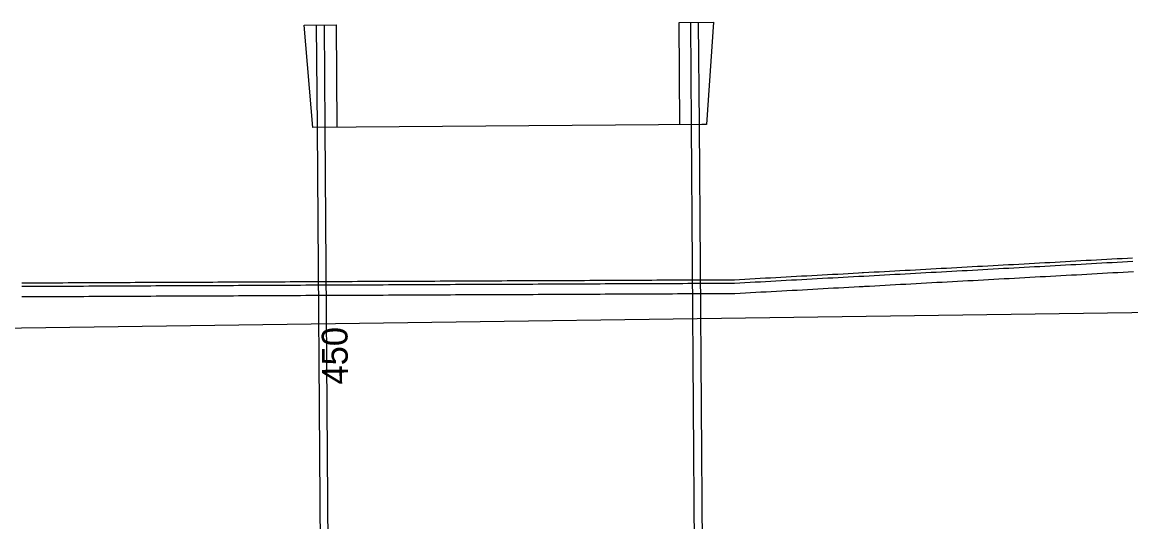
# Model space of a CAD drawing. Extents: x 2145147 to 2158018, y 137519 to 148068.
# Drawn here: x 2152943.2 to 2153158, y 142934.5 to 143031.3 of the extents above; entities that cross this region are included whole.
import ezdxf

# ---------------------------------------------------------------- set-up
doc = ezdxf.new("R2010")
doc.units = 0
doc.layers.add('EX_Align_1_Sta', color=7, linetype='Continuous')
doc.layers.add('PR_Phasing_Pavement_1', color=7, linetype='Continuous')

msp = doc.modelspace()

# ---------------------------------------------------------------- linework, layer by layer
at = {"layer": 'PR_Phasing_Pavement_1'}
for p, q in [((2153070.45, 143031.25), (2153077.12, 143031.3)), ((2153070.59, 143011.41), (2153070.45, 143031.25)), ((2153072.86, 143011.42), (2153072.72, 143031.27)), ((2153074.36, 143011.43), (2153074.22, 143031.28)), ((2152997.81, 143030.73), (2153003.98, 143030.78)), ((2152999.44, 143010.9), (2152997.81, 143030.73)), ((2153000.35, 143010.9), (2153000.21, 143030.75)), ((2153001.85, 143010.91), (2153001.71, 143030.76)), ((2153003.97, 143030.78), (2153004.11, 143010.93)), ((2153074.85, 143011.44), (2152999.44, 143010.9)), ((2153001.72, 142819.41), (2153000.35, 143010.9)), ((2153003.22, 142819.42), (2153001.85, 143010.91)), ((2153074.23, 142819.93), (2153072.86, 143011.42)), ((2153075.73, 142819.94), (2153074.36, 143011.43)), ((2153203.47, 142975.6), (2152659.65, 142968.08))]:
    msp.add_line(p, q, dxfattribs=at)
for points in [[(2153077.12, 143031.3), (2153075.77, 143011.44), (2153074.86, 143011.44)], [(2152943.06, 142980.79), (2152944.06, 142980.79), (2152945.06, 142980.8), (2152946.06, 142980.8), (2152947.06, 142980.8), (2152948.06, 142980.81), (2152949.06, 142980.81), (2152950.06, 142980.82), (2152951.06, 142980.82), (2152952.06, 142980.83), (2152953.07, 142980.83), (2152954.07, 142980.84), (2152955.07, 142980.84), (2152956.07, 142980.85), (2152957.07, 142980.85), (2152958.07, 142980.85), (2152959.07, 142980.86), (2152960.07, 142980.86), (2152961.07, 142980.87), (2152962.07, 142980.87), (2152963.07, 142980.88), (2152964.07, 142980.88), (2152965.07, 142980.89), (2152966.07, 142980.89), (2152967.07, 142980.89), (2152968.07, 142980.9), (2152969.07, 142980.9), (2152970.08, 142980.91), (2152971.08, 142980.91), (2152972.08, 142980.92), (2152973.08, 142980.92), (2152974.08, 142980.93), (2152975.08, 142980.93), (2152976.08, 142980.93), (2152977.08, 142980.94), (2152978.08, 142980.94), (2152979.08, 142980.95), (2152980.08, 142980.95), (2152981.08, 142980.96), (2152982.08, 142980.96), (2152983.08, 142980.97), (2152984.08, 142980.97), (2152985.08, 142980.97), (2152986.08, 142980.98), (2152987.09, 142980.98), (2152988.09, 142980.99), (2152989.09, 142980.99), (2152990.09, 142981), (2152991.09, 142981), (2152992.09, 142981.01), (2152993.09, 142981.01), (2152994.09, 142981.01), (2152995.09, 142981.02), (2152996.09, 142981.02), (2152997.09, 142981.03), (2152998.09, 142981.03), (2152999.09, 142981.04), (2153000.09, 142981.04), (2153001.09, 142981.05), (2153002.09, 142981.05), (2153003.09, 142981.05), (2153004.1, 142981.06), (2153005.1, 142981.06), (2153006.1, 142981.07), (2153007.1, 142981.07), (2153008.1, 142981.08), (2153009.1, 142981.08), (2153010.1, 142981.09), (2153011.1, 142981.09), (2153012.1, 142981.1), (2153013.1, 142981.1), (2153014.1, 142981.1), (2153015.1, 142981.11), (2153016.1, 142981.11), (2153017.1, 142981.12), (2153018.1, 142981.12), (2153019.1, 142981.13), (2153020.1, 142981.13), (2153021.11, 142981.14), (2153022.11, 142981.14), (2153023.11, 142981.14), (2153024.11, 142981.15), (2153025.11, 142981.15), (2153026.11, 142981.16), (2153027.11, 142981.16), (2153028.11, 142981.17), (2153029.11, 142981.17), (2153030.11, 142981.18), (2153031.11, 142981.18), (2153032.11, 142981.18), (2153033.11, 142981.19), (2153034.11, 142981.19), (2153035.11, 142981.2), (2153036.11, 142981.2), (2153037.11, 142981.21), (2153038.12, 142981.21), (2153039.12, 142981.22), (2153040.12, 142981.22), (2153041.12, 142981.22), (2153042.12, 142981.23), (2153043.12, 142981.23), (2153044.12, 142981.24), (2153045.12, 142981.24), (2153046.12, 142981.25), (2153047.12, 142981.25), (2153048.12, 142981.26), (2153049.12, 142981.26), (2153050.12, 142981.26), (2153051.12, 142981.27), (2153052.12, 142981.27), (2153053.12, 142981.28), (2153054.12, 142981.28), (2153055.13, 142981.29), (2153056.13, 142981.29), (2153057.13, 142981.3), (2153058.13, 142981.3), (2153059.13, 142981.31), (2153060.13, 142981.31), (2153061.13, 142981.31), (2153062.13, 142981.32), (2153063.13, 142981.32), (2153064.13, 142981.33), (2153065.13, 142981.33), (2153066.13, 142981.34), (2153067.13, 142981.34), (2153068.13, 142981.35), (2153069.13, 142981.35), (2153070.13, 142981.35), (2153071.13, 142981.36), (2153072.14, 142981.36), (2153073.14, 142981.37), (2153074.14, 142981.37), (2153075.14, 142981.38), (2153076.14, 142981.38), (2153077.14, 142981.39), (2153078.14, 142981.39), (2153079.14, 142981.39), (2153080.14, 142981.4), (2153081.14, 142981.4), (2153082.14, 142981.46), (2153083.14, 142981.51), (2153084.15, 142981.57), (2153085.15, 142981.62), (2153086.15, 142981.68), (2153087.15, 142981.73), (2153088.16, 142981.79), (2153089.16, 142981.84), (2153090.16, 142981.9), (2153091.16, 142981.95), (2153092.16, 142982.01), (2153093.17, 142982.06), (2153094.17, 142982.12), (2153095.17, 142982.17), (2153096.17, 142982.23), (2153097.17, 142982.28), (2153098.18, 142982.34), (2153099.18, 142982.39), (2153100.18, 142982.45), (2153101.18, 142982.5), (2153102.19, 142982.56), (2153103.19, 142982.61), (2153104.19, 142982.67), (2153105.19, 142982.72), (2153105.91, 142982.76), (2153105.92, 142982.76), (2153106.19, 142982.78), (2153107.2, 142982.83), (2153108.2, 142982.89), (2153109.2, 142982.94), (2153110.2, 142983), (2153111.2, 142983.05), (2153112.21, 142983.11), (2153113.21, 142983.16), (2153114.21, 142983.22), (2153115.21, 142983.27), (2153116.21, 142983.33), (2153117.22, 142983.38), (2153118.22, 142983.44), (2153119.22, 142983.49), (2153120.22, 142983.55), (2153121.23, 142983.6), (2153122.23, 142983.66), (2153123.23, 142983.71), (2153124.23, 142983.77), (2153125.23, 142983.82), (2153126.24, 142983.88), (2153127.24, 142983.93), (2153128.24, 142983.99), (2153129.24, 142984.04), (2153130.24, 142984.1), (2153131.25, 142984.15), (2153132.25, 142984.21), (2153133.25, 142984.26), (2153134.25, 142984.32), (2153135.25, 142984.37), (2153136.26, 142984.43), (2153137.26, 142984.48), (2153138.26, 142984.54), (2153139.26, 142984.59), (2153140.27, 142984.65), (2153141.27, 142984.71), (2153142.27, 142984.76), (2153143.27, 142984.82), (2153144.27, 142984.87), (2153145.28, 142984.93), (2153146.28, 142984.98), (2153147.28, 142985.04), (2153148.28, 142985.09), (2153149.28, 142985.15), (2153150.29, 142985.2), (2153151.29, 142985.26), (2153152.29, 142985.31), (2153153.29, 142985.37), (2153154.29, 142985.42), (2153155.3, 142985.48), (2153156.3, 142985.53), (2153157.3, 142985.59), (2153158.3, 142985.64)], [(2152943.06, 142980.12), (2152944.06, 142980.13), (2152945.06, 142980.13), (2152946.06, 142980.13), (2152947.07, 142980.14), (2152948.07, 142980.14), (2152949.07, 142980.15), (2152950.07, 142980.15), (2152951.07, 142980.16), (2152952.07, 142980.16), (2152953.07, 142980.17), (2152954.07, 142980.17), (2152955.07, 142980.17), (2152956.07, 142980.18), (2152957.07, 142980.18), (2152958.07, 142980.19), (2152959.07, 142980.19), (2152960.07, 142980.2), (2152961.07, 142980.2), (2152962.07, 142980.21), (2152963.07, 142980.21), (2152964.08, 142980.21), (2152965.08, 142980.22), (2152966.08, 142980.22), (2152967.08, 142980.23), (2152968.08, 142980.23), (2152969.08, 142980.24), (2152970.08, 142980.24), (2152971.08, 142980.25), (2152972.08, 142980.25), (2152973.08, 142980.25), (2152974.08, 142980.26), (2152975.08, 142980.26), (2152976.08, 142980.27), (2152977.08, 142980.27), (2152978.08, 142980.28), (2152979.08, 142980.28), (2152980.08, 142980.29), (2152981.09, 142980.29), (2152982.09, 142980.29), (2152983.09, 142980.3), (2152984.09, 142980.3), (2152985.09, 142980.31), (2152986.09, 142980.31), (2152987.09, 142980.32), (2152988.09, 142980.32), (2152989.09, 142980.33), (2152990.09, 142980.33), (2152991.09, 142980.33), (2152992.09, 142980.34), (2152993.09, 142980.34), (2152994.09, 142980.35), (2152995.09, 142980.35), (2152996.09, 142980.36), (2152997.09, 142980.36), (2152998.1, 142980.37), (2152999.1, 142980.37), (2153000.1, 142980.38), (2153001.1, 142980.38), (2153002.1, 142980.38), (2153003.1, 142980.39), (2153004.1, 142980.39), (2153005.1, 142980.4), (2153006.1, 142980.4), (2153007.1, 142980.41), (2153008.1, 142980.41), (2153009.1, 142980.42), (2153010.1, 142980.42), (2153011.1, 142980.42), (2153012.1, 142980.43), (2153013.1, 142980.43), (2153014.1, 142980.44), (2153015.11, 142980.44), (2153016.11, 142980.45), (2153017.11, 142980.45), (2153018.11, 142980.46), (2153019.11, 142980.46), (2153020.11, 142980.46), (2153021.11, 142980.47), (2153022.11, 142980.47), (2153023.11, 142980.48), (2153024.11, 142980.48), (2153025.11, 142980.49), (2153026.11, 142980.49), (2153027.11, 142980.5), (2153028.11, 142980.5), (2153029.11, 142980.5), (2153030.11, 142980.51), (2153031.11, 142980.51), (2153032.12, 142980.52), (2153033.12, 142980.52), (2153034.12, 142980.53), (2153035.12, 142980.53), (2153036.12, 142980.54), (2153037.12, 142980.54), (2153038.12, 142980.54), (2153039.12, 142980.55), (2153040.12, 142980.55), (2153041.12, 142980.56), (2153042.12, 142980.56), (2153043.12, 142980.57), (2153044.12, 142980.57), (2153045.12, 142980.58), (2153046.12, 142980.58), (2153047.12, 142980.58), (2153048.12, 142980.59), (2153049.13, 142980.59), (2153050.13, 142980.6), (2153051.13, 142980.6), (2153052.13, 142980.61), (2153053.13, 142980.61), (2153054.13, 142980.62), (2153055.13, 142980.62), (2153056.13, 142980.63), (2153057.13, 142980.63), (2153058.13, 142980.63), (2153059.13, 142980.64), (2153060.13, 142980.64), (2153061.13, 142980.65), (2153062.13, 142980.65), (2153063.13, 142980.66), (2153064.13, 142980.66), (2153065.13, 142980.67), (2153066.14, 142980.67), (2153067.14, 142980.67), (2153068.14, 142980.68), (2153069.14, 142980.68), (2153070.14, 142980.69), (2153071.14, 142980.69), (2153072.14, 142980.7), (2153073.14, 142980.7), (2153074.14, 142980.71), (2153075.14, 142980.71), (2153076.14, 142980.71), (2153077.14, 142980.72), (2153078.14, 142980.72), (2153079.14, 142980.73), (2153080.14, 142980.73), (2153081.16, 142980.74), (2153082.18, 142980.79), (2153083.18, 142980.85), (2153084.18, 142980.9), (2153085.19, 142980.96), (2153086.19, 142981.01), (2153087.19, 142981.07), (2153088.19, 142981.12), (2153089.19, 142981.18), (2153090.2, 142981.23), (2153091.2, 142981.29), (2153092.2, 142981.34), (2153093.2, 142981.4), (2153094.21, 142981.45), (2153095.21, 142981.51), (2153096.21, 142981.56), (2153097.21, 142981.62), (2153098.21, 142981.67), (2153099.22, 142981.73), (2153100.22, 142981.78), (2153101.22, 142981.84), (2153102.22, 142981.89), (2153103.22, 142981.95), (2153104.23, 142982), (2153105.23, 142982.06), (2153105.95, 142982.1), (2153105.96, 142982.1), (2153106.23, 142982.11), (2153107.23, 142982.17), (2153108.23, 142982.22), (2153109.24, 142982.28), (2153110.24, 142982.33), (2153111.24, 142982.39), (2153112.24, 142982.44), (2153113.25, 142982.5), (2153114.25, 142982.55), (2153115.25, 142982.61), (2153116.25, 142982.66), (2153117.25, 142982.72), (2153118.26, 142982.77), (2153119.26, 142982.83), (2153120.26, 142982.88), (2153121.26, 142982.94), (2153122.26, 142982.99), (2153123.27, 142983.05), (2153124.27, 142983.1), (2153125.27, 142983.16), (2153126.27, 142983.21), (2153127.27, 142983.27), (2153128.28, 142983.32), (2153129.28, 142983.38), (2153130.28, 142983.43), (2153131.28, 142983.49), (2153132.29, 142983.54), (2153133.29, 142983.6), (2153134.29, 142983.65), (2153135.29, 142983.71), (2153136.29, 142983.76), (2153137.3, 142983.82), (2153138.3, 142983.87), (2153139.3, 142983.93), (2153140.3, 142983.98), (2153141.3, 142984.04), (2153142.31, 142984.09), (2153143.31, 142984.15), (2153144.31, 142984.2), (2153145.31, 142984.26), (2153146.31, 142984.31), (2153147.32, 142984.37), (2153148.32, 142984.42), (2153149.32, 142984.48), (2153150.32, 142984.53), (2153151.33, 142984.59), (2153152.33, 142984.64), (2153153.33, 142984.7), (2153154.33, 142984.75), (2153155.33, 142984.81), (2153156.34, 142984.86), (2153157.34, 142984.92), (2153158.34, 142984.97)], [(2152943.07, 142978.12), (2152944.07, 142978.13), (2152945.07, 142978.13), (2152946.07, 142978.13), (2152947.08, 142978.14), (2152948.08, 142978.14), (2152949.08, 142978.15), (2152950.08, 142978.15), (2152951.08, 142978.16), (2152952.08, 142978.16), (2152953.08, 142978.17), (2152954.08, 142978.17), (2152955.08, 142978.17), (2152956.08, 142978.18), (2152957.08, 142978.18), (2152958.08, 142978.19), (2152959.08, 142978.19), (2152960.08, 142978.2), (2152961.08, 142978.2), (2152962.08, 142978.21), (2152963.08, 142978.21), (2152964.09, 142978.21), (2152965.09, 142978.22), (2152966.09, 142978.22), (2152967.09, 142978.23), (2152968.09, 142978.23), (2152969.09, 142978.24), (2152970.09, 142978.24), (2152971.09, 142978.25), (2152972.09, 142978.25), (2152973.09, 142978.25), (2152974.09, 142978.26), (2152975.09, 142978.26), (2152976.09, 142978.27), (2152977.09, 142978.27), (2152978.09, 142978.28), (2152979.09, 142978.28), (2152980.09, 142978.29), (2152981.1, 142978.29), (2152982.1, 142978.29), (2152983.1, 142978.3), (2152984.1, 142978.3), (2152985.1, 142978.31), (2152986.1, 142978.31), (2152987.1, 142978.32), (2152988.1, 142978.32), (2152989.1, 142978.33), (2152990.1, 142978.33), (2152991.1, 142978.34), (2152992.1, 142978.34), (2152993.1, 142978.34), (2152994.1, 142978.35), (2152995.1, 142978.35), (2152996.1, 142978.36), (2152997.1, 142978.36), (2152998.11, 142978.37), (2152999.11, 142978.37), (2153000.11, 142978.38), (2153001.11, 142978.38), (2153002.11, 142978.38), (2153003.11, 142978.39), (2153004.11, 142978.39), (2153005.11, 142978.4), (2153006.11, 142978.4), (2153007.11, 142978.41), (2153008.11, 142978.41), (2153009.11, 142978.42), (2153010.11, 142978.42), (2153011.11, 142978.42), (2153012.11, 142978.43), (2153013.11, 142978.43), (2153014.11, 142978.44), (2153015.12, 142978.44), (2153016.12, 142978.45), (2153017.12, 142978.45), (2153018.12, 142978.46), (2153019.12, 142978.46), (2153020.12, 142978.46), (2153021.12, 142978.47), (2153022.12, 142978.47), (2153023.12, 142978.48), (2153024.12, 142978.48), (2153025.12, 142978.49), (2153026.12, 142978.49), (2153027.12, 142978.5), (2153028.12, 142978.5), (2153029.12, 142978.5), (2153030.12, 142978.51), (2153031.12, 142978.51), (2153032.13, 142978.52), (2153033.13, 142978.52), (2153034.13, 142978.53), (2153035.13, 142978.53), (2153036.13, 142978.54), (2153037.13, 142978.54), (2153038.13, 142978.54), (2153039.13, 142978.55), (2153040.13, 142978.55), (2153041.13, 142978.56), (2153042.13, 142978.56), (2153043.13, 142978.57), (2153044.13, 142978.57), (2153045.13, 142978.58), (2153046.13, 142978.58), (2153047.13, 142978.59), (2153048.13, 142978.59), (2153049.14, 142978.59), (2153050.14, 142978.6), (2153051.14, 142978.6), (2153052.14, 142978.61), (2153053.14, 142978.61), (2153054.14, 142978.62), (2153055.14, 142978.62), (2153056.14, 142978.63), (2153057.14, 142978.63), (2153058.14, 142978.63), (2153059.14, 142978.64), (2153060.14, 142978.64), (2153061.14, 142978.65), (2153062.14, 142978.65), (2153063.14, 142978.66), (2153064.14, 142978.66), (2153065.14, 142978.67), (2153066.15, 142978.67), (2153067.15, 142978.67), (2153068.15, 142978.68), (2153069.15, 142978.68), (2153070.15, 142978.69), (2153071.15, 142978.69), (2153072.15, 142978.7), (2153073.15, 142978.7), (2153074.15, 142978.71), (2153075.15, 142978.71), (2153076.15, 142978.71), (2153077.15, 142978.72), (2153078.15, 142978.72), (2153079.15, 142978.73), (2153080.15, 142978.73), (2153081.22, 142978.74), (2153082.29, 142978.8), (2153083.29, 142978.85), (2153084.29, 142978.91), (2153085.3, 142978.96), (2153086.3, 142979.02), (2153087.3, 142979.07), (2153088.3, 142979.13), (2153089.3, 142979.18), (2153090.31, 142979.24), (2153091.31, 142979.29), (2153092.31, 142979.35), (2153093.31, 142979.4), (2153094.32, 142979.46), (2153095.32, 142979.51), (2153096.32, 142979.57), (2153097.32, 142979.62), (2153098.32, 142979.68), (2153099.33, 142979.73), (2153100.33, 142979.79), (2153101.33, 142979.84), (2153102.33, 142979.9), (2153103.33, 142979.95), (2153104.34, 142980.01), (2153105.34, 142980.06), (2153106.06, 142980.1), (2153106.07, 142980.1), (2153106.34, 142980.12), (2153107.34, 142980.17), (2153108.35, 142980.23), (2153109.35, 142980.28), (2153110.35, 142980.34), (2153111.35, 142980.39), (2153112.35, 142980.45), (2153113.36, 142980.5), (2153114.36, 142980.56), (2153115.36, 142980.61), (2153116.36, 142980.67), (2153117.36, 142980.72), (2153118.37, 142980.78), (2153119.37, 142980.83), (2153120.37, 142980.89), (2153121.37, 142980.94), (2153122.37, 142981), (2153123.38, 142981.05), (2153124.38, 142981.11), (2153125.38, 142981.16), (2153126.38, 142981.22), (2153127.39, 142981.27), (2153128.39, 142981.33), (2153129.39, 142981.38), (2153130.39, 142981.44), (2153131.39, 142981.49), (2153132.4, 142981.55), (2153133.4, 142981.6), (2153134.4, 142981.66), (2153135.4, 142981.71), (2153136.4, 142981.77), (2153137.41, 142981.82), (2153138.41, 142981.88), (2153139.41, 142981.93), (2153140.41, 142981.99), (2153141.41, 142982.04), (2153142.42, 142982.1), (2153143.42, 142982.15), (2153144.42, 142982.21), (2153145.42, 142982.26), (2153146.43, 142982.32), (2153147.43, 142982.37), (2153148.43, 142982.43), (2153149.43, 142982.48), (2153150.43, 142982.54), (2153151.44, 142982.59), (2153152.44, 142982.65), (2153153.44, 142982.7), (2153154.44, 142982.76), (2153155.44, 142982.81), (2153156.45, 142982.87), (2153157.45, 142982.92), (2153158.45, 142982.98)]]:
    msp.add_lwpolyline(points, dxfattribs=at)

# ---------------------------------------------------------------- texts
at = {"layer": 'EX_Align_1_Sta'}
msp.add_text('450', height=5, rotation=90.603, dxfattribs=at).set_placement((2153006.29, 142961.1))

doc.saveas('drawing.dxf')
